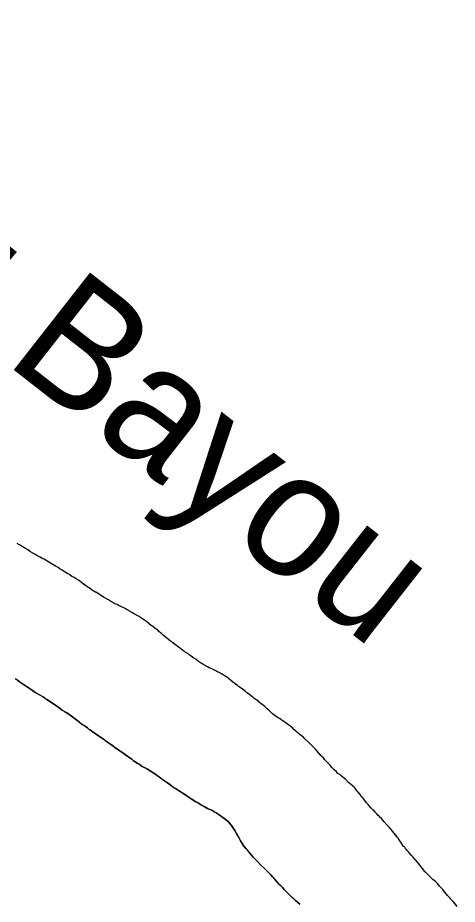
# Model space of a CAD drawing. Extents: x 3172231 to 3210228, y 940198 to 965780.
# Drawn here: x 3177080 to 3177492, y 955355 to 956187 of the extents above; entities that cross this region are included whole.
import ezdxf

# ---------------------------------------------------------------- set-up
doc = ezdxf.new("R2010")
doc.units = 0
for name, color, linetype in [('V-RIVR-IDEN', 7, 'Continuous'), ('V-SITE-VEGE', 7, 'Continuous'), ('V-TOPO-SHOR', 7, 'Continuous')]:
    doc.layers.add(name, color=color, linetype=linetype)

msp = doc.modelspace()

# ---------------------------------------------------------------- linework, layer by layer
at = {"layer": 'V-SITE-VEGE'}
for p, q in [((3177081.951, 955692.31), (3177079.872, 955693.584)), ((3177082.99, 955691.464), (3177081.951, 955692.31)), ((3177087.776, 955688.703), (3177082.99, 955691.464)), ((3177092.351, 955685.734), (3177087.776, 955688.703)), ((3177094.43, 955684.251), (3177092.351, 955685.734)), ((3177096.512, 955683.397), (3177094.43, 955684.251)), ((3177098.382, 955682.123), (3177096.512, 955683.397)), ((3177102.964, 955679.78), (3177098.382, 955682.123)), ((3177104.002, 955679.145), (3177102.964, 955679.78)), ((3177105.253, 955678.717), (3177104.002, 955679.145)), ((3177106.085, 955678.08), (3177105.253, 955678.717)), ((3177111.078, 955675.109), (3177106.085, 955678.08)), ((3177114.197, 955672.989), (3177111.078, 955675.109)), ((3177118.152, 955670.863), (3177114.197, 955672.989)), ((3177120.228, 955669.38), (3177118.152, 955670.863)), ((3177122.102, 955668.318), (3177120.228, 955669.38)), ((3177123.141, 955667.472), (3177122.102, 955668.318)), ((3177124.804, 955666.411), (3177123.141, 955667.472)), ((3177128.758, 955664.283), (3177124.804, 955666.411)), ((3177131.042, 955662.38), (3177128.758, 955664.283)), ((3177132.709, 955661.741), (3177131.042, 955662.38)), ((3177135.207, 955660.461), (3177132.709, 955661.741)), ((3177136.246, 955659.616), (3177135.207, 955660.461)), ((3177137.288, 955659.188), (3177136.246, 955659.616)), ((3177138.742, 955658.131), (3177137.288, 955659.188)), ((3177140.401, 955656.65), (3177138.742, 955658.131)), ((3177146.011, 955652.419), (3177140.401, 955656.65)), ((3177147.26, 955651.782), (3177146.011, 955652.419)), ((3177150.586, 955649.449), (3177147.26, 955651.782)), ((3177156.617, 955645.839), (3177150.586, 955649.449)), ((3177159.945, 955643.717), (3177156.617, 955645.839)), ((3177161.399, 955642.658), (3177159.945, 955643.717)), ((3177165.356, 955640.532), (3177161.399, 955642.658)), ((3177169.1, 955638.198), (3177165.356, 955640.532)), ((3177172.221, 955636.498), (3177169.1, 955638.198)), ((3177173.679, 955636.064), (3177172.221, 955636.498)), ((3177176.386, 955634.577), (3177173.679, 955636.064)), ((3177180.968, 955632.445), (3177176.386, 955634.577)), ((3177182.215, 955631.597), (3177180.968, 955632.445)), ((3177184.298, 955630.534), (3177182.215, 955631.597)), ((3177185.127, 955629.897), (3177184.298, 955630.534)), ((3177187.21, 955628.834), (3177185.127, 955629.897)), ((3177190.536, 955626.712), (3177187.21, 955628.834)), ((3177194.077, 955625.006), (3177190.536, 955626.712)), ((3177195.738, 955623.739), (3177194.077, 955625.006)), ((3177201.145, 955620.134), (3177195.738, 955623.739)), ((3177205.505, 955616.54), (3177201.145, 955620.134)), ((3177206.961, 955615.69), (3177205.505, 955616.54)), ((3177209.245, 955613.788), (3177206.961, 955615.69)), ((3177211.739, 955612.092), (3177209.245, 955613.788)), ((3177214.225, 955609.558), (3177211.739, 955612.092)), ((3177215.266, 955608.924), (3177214.225, 955609.558)), ((3177216.925, 955607.236), (3177215.266, 955608.924)), ((3177221.703, 955603.427), (3177216.925, 955607.236)), ((3177223.566, 955601.737), (3177221.703, 955603.427)), ((3177225.438, 955600.465), (3177223.566, 955601.737)), ((3177228.137, 955598.35), (3177225.438, 955600.465)), ((3177233.333, 955594.538), (3177228.137, 955598.35)), ((3177234.785, 955593.271), (3177233.333, 955594.538)), ((3177236.239, 955592.212), (3177234.785, 955593.271)), ((3177238.529, 955590.938), (3177236.239, 955592.212)), ((3177239.776, 955590.088), (3177238.529, 955590.938)), ((3177241.021, 955589.033), (3177239.776, 955590.088)), ((3177242.891, 955587.762), (3177241.021, 955589.033)), ((3177244.968, 955586.07), (3177242.891, 955587.762)), ((3177247.26, 955584.794), (3177244.968, 955586.07)), ((3177249.748, 955582.68), (3177247.26, 955584.794)), ((3177250.79, 955582.252), (3177249.748, 955582.68)), ((3177251.829, 955581.407), (3177250.79, 955582.252)), ((3177258.278, 955577.585), (3177251.829, 955581.407)), ((3177261.403, 955576.301), (3177258.278, 955577.585)), ((3177262.859, 955575.451), (3177261.403, 955576.301)), ((3177266.816, 955573.534), (3177262.859, 955575.451)), ((3177268.063, 955572.686), (3177266.816, 955573.534)), ((3177080.393, 955564.955), (3177081.638, 955563.9)), ((3177269.314, 955572.256), (3177268.063, 955572.686)), ((3177270.977, 955571.195), (3177269.314, 955572.256)), ((3177272.02, 955570.767), (3177270.977, 955571.195)), ((3177274.932, 955568.861), (3177272.02, 955570.767)), ((3177276.179, 955568.222), (3177274.932, 955568.861)), ((3177281.578, 955563.781), (3177276.179, 955568.222)), ((3177081.638, 955563.9), (3177088.499, 955559.237)), ((3177088.499, 955559.237), (3177090.995, 955557.75)), ((3177090.995, 955557.75), (3177097.44, 955553.302)), ((3177286.149, 955560.394), (3177281.578, 955563.781)), ((3177287.394, 955559.335), (3177286.149, 955560.394)), ((3177290.718, 955557.007), (3177287.394, 955559.335)), ((3177294.042, 955554.467), (3177290.718, 955557.007)), ((3177097.44, 955553.302), (3177104.096, 955549.476)), ((3177104.096, 955549.476), (3177107.629, 955546.935)), ((3177295.078, 955553.412), (3177294.042, 955554.467)), ((3177296.743, 955552.352), (3177295.078, 955553.412)), ((3177300.69, 955549.388), (3177296.743, 955552.352)), ((3177302.142, 955547.912), (3177300.69, 955549.388)), ((3177306.092, 955545.366), (3177302.142, 955547.912)), ((3177107.629, 955546.935), (3177110.126, 955545.45)), ((3177110.126, 955545.45), (3177112.204, 955543.965)), ((3177112.204, 955543.965), (3177117.611, 955540.572)), ((3177117.611, 955540.572), (3177119.063, 955539.304)), ((3177307.127, 955544.102), (3177306.092, 955545.366)), ((3177309.621, 955542.407), (3177307.127, 955544.102)), ((3177311.905, 955540.504), (3177309.621, 955542.407)), ((3177313.148, 955539.236), (3177311.905, 955540.504)), ((3177119.063, 955539.304), (3177122.182, 955537.184)), ((3177122.182, 955537.184), (3177124.263, 955535.91)), ((3177124.263, 955535.91), (3177128.211, 955533.156)), ((3177128.211, 955533.156), (3177138.392, 955525.744)), ((3177317.713, 955535.222), (3177313.148, 955539.236)), ((3177319.163, 955533.537), (3177317.713, 955535.222)), ((3177323.943, 955530.147), (3177319.163, 955533.537)), ((3177138.392, 955525.744), (3177140.882, 955523.63)), ((3177140.882, 955523.63), (3177142.756, 955522.57)), ((3177327.48, 955528.232), (3177323.943, 955530.147)), ((3177328.311, 955527.391), (3177327.48, 955528.232)), ((3177329.765, 955526.541), (3177328.311, 955527.391)), ((3177336.415, 955521.879), (3177329.765, 955526.541)), ((3177142.756, 955522.57), (3177145.664, 955520.452)), ((3177145.664, 955520.452), (3177147.325, 955518.973)), ((3177147.325, 955518.973), (3177148.368, 955518.545)), ((3177148.368, 955518.545), (3177149.82, 955517.278)), ((3177149.82, 955517.278), (3177151.897, 955515.795)), ((3177151.897, 955515.795), (3177161.668, 955509.225)), ((3177338.283, 955520.19), (3177336.415, 955521.879)), ((3177339.317, 955518.924), (3177338.283, 955520.19)), ((3177343.26, 955515.334), (3177339.317, 955518.924)), ((3177345.334, 955513.642), (3177343.26, 955515.334)), ((3177161.668, 955509.225), (3177162.497, 955508.379)), ((3177162.497, 955508.379), (3177167.486, 955505.198)), ((3177347.831, 955511.947), (3177345.334, 955513.642)), ((3177349.486, 955510.05), (3177347.831, 955511.947)), ((3177353.014, 955507.089), (3177349.486, 955510.05)), ((3177354.259, 955505.825), (3177353.014, 955507.089)), ((3177167.486, 955505.198), (3177169.565, 955503.507)), ((3177169.565, 955503.507), (3177171.228, 955502.446)), ((3177171.228, 955502.446), (3177175.174, 955499.482)), ((3177175.174, 955499.482), (3177177.879, 955497.785)), ((3177355.294, 955504.562), (3177354.259, 955505.825)), ((3177356.123, 955503.927), (3177355.294, 955504.562)), ((3177359.855, 955500.128), (3177356.123, 955503.927)), ((3177361.094, 955498.444), (3177359.855, 955500.128)), ((3177364.614, 955494.647), (3177361.094, 955498.444)), ((3177177.879, 955497.785), (3177180.163, 955496.091)), ((3177180.163, 955496.091), (3177181.41, 955495.034)), ((3177181.41, 955495.034), (3177187.231, 955491.008)), ((3177187.231, 955491.008), (3177188.476, 955489.951)), ((3177188.476, 955489.951), (3177192.426, 955487.405)), ((3177365.444, 955493.594), (3177364.614, 955494.647)), ((3177366.896, 955492.327), (3177365.444, 955493.594)), ((3177367.928, 955490.852), (3177366.896, 955492.327)), ((3177369.378, 955489.167), (3177367.928, 955490.852)), ((3177192.426, 955487.405), (3177194.298, 955486.345)), ((3177194.298, 955486.345), (3177197, 955484.229)), ((3177197, 955484.229), (3177198.871, 955483.166)), ((3177198.871, 955483.166), (3177199.289, 955483.162)), ((3177199.289, 955483.162), (3177201.995, 955481.673)), ((3177201.995, 955481.673), (3177209.898, 955476.586)), ((3177373.107, 955485.37), (3177369.378, 955489.167)), ((3177374.762, 955483.262), (3177373.107, 955485.37)), ((3177379.118, 955479.25), (3177374.762, 955483.262)), ((3177209.898, 955476.586), (3177213.222, 955474.044)), ((3177213.222, 955474.044), (3177214.26, 955473.407)), ((3177214.26, 955473.407), (3177219.872, 955469.383)), ((3177380.568, 955477.774), (3177379.118, 955479.25)), ((3177382.231, 955476.713), (3177380.568, 955477.774)), ((3177383.267, 955475.656), (3177382.231, 955476.713)), ((3177385.553, 955473.756), (3177383.267, 955475.656)), ((3177388.043, 955471.851), (3177385.553, 955473.756)), ((3177219.872, 955469.383), (3177220.91, 955468.746)), ((3177220.91, 955468.746), (3177224.859, 955465.783)), ((3177224.859, 955465.783), (3177232.76, 955460.693)), ((3177390.532, 955469.317), (3177388.043, 955471.851)), ((3177395.926, 955464.46), (3177390.532, 955469.317)), ((3177232.76, 955460.693), (3177234.634, 955459.63)), ((3177234.634, 955459.63), (3177242.946, 955453.699)), ((3177397.994, 955461.93), (3177395.926, 955464.46)), ((3177399.031, 955460.876), (3177397.994, 955461.93)), ((3177401.304, 955457.929), (3177399.031, 955460.876)), ((3177402.75, 955455.823), (3177401.304, 955457.929)), ((3177242.946, 955453.699), (3177247.313, 955450.943)), ((3177247.313, 955450.943), (3177248.771, 955450.302)), ((3177248.771, 955450.302), (3177252.724, 955447.965)), ((3177403.581, 955455.188), (3177402.75, 955455.823)), ((3177405.025, 955453.083), (3177403.581, 955455.188)), ((3177407.301, 955450.136), (3177405.025, 955453.083)), ((3177408.751, 955448.659), (3177407.301, 955450.136)), ((3177411.44, 955445.288), (3177408.751, 955448.659)), ((3177252.724, 955447.965), (3177255.222, 955446.687)), ((3177255.222, 955446.687), (3177258.341, 955444.778)), ((3177258.341, 955444.778), (3177261.882, 955443.072)), ((3177261.882, 955443.072), (3177262.927, 955442.853)), ((3177262.927, 955442.853), (3177264.381, 955441.796)), ((3177264.381, 955441.796), (3177267.086, 955440.308)), ((3177267.086, 955440.308), (3177271.453, 955437.342)), ((3177413.098, 955443.601), (3177411.44, 955445.288)), ((3177414.137, 955442.755), (3177413.098, 955443.601)), ((3177416.621, 955440.013), (3177414.137, 955442.755)), ((3177420.973, 955435.583), (3177416.621, 955440.013)), ((3177271.453, 955437.342), (3177277.889, 955432.263)), ((3177277.889, 955432.263), (3177278.717, 955431.419)), ((3177278.717, 955431.419), (3177280.785, 955428.681)), ((3177423.873, 955432.419), (3177420.973, 955435.583)), ((3177426.562, 955429.261), (3177423.873, 955432.419)), ((3177280.785, 955428.681), (3177283.882, 955424.053)), ((3177283.882, 955424.053), (3177288, 955416.905)), ((3177428.637, 955427.147), (3177426.562, 955429.261)), ((3177432.155, 955423.143), (3177428.637, 955427.147)), ((3177436.083, 955417.88), (3177432.155, 955423.143)), ((3177288, 955416.905), (3177289.231, 955414.384)), ((3177436.911, 955417.034), (3177436.083, 955417.88)), ((3177438.559, 955414.3), (3177436.911, 955417.034)), ((3177289.231, 955414.384), (3177290.673, 955411.863)), ((3177290.673, 955411.863), (3177292.324, 955409.338)), ((3177292.324, 955409.338), (3177299.361, 955401.117)), ((3177439.593, 955413.038), (3177438.559, 955414.3)), ((3177442.069, 955409.248), (3177439.593, 955413.038)), ((3177443.108, 955408.404), (3177442.069, 955409.248)), ((3177443.933, 955407.142), (3177443.108, 955408.404)), ((3177446.624, 955403.98), (3177443.933, 955407.142)), ((3177299.361, 955401.117), (3177301.226, 955399.219)), ((3177301.226, 955399.219), (3177303.504, 955396.478)), ((3177447.66, 955402.925), (3177446.624, 955403.98)), ((3177449.52, 955400.609), (3177447.66, 955402.925)), ((3177450.765, 955399.343), (3177449.52, 955400.609)), ((3177455.111, 955394.285), (3177450.765, 955399.343)), ((3177303.504, 955396.478), (3177305.163, 955395.002)), ((3177305.163, 955395.002), (3177308.272, 955391.627)), ((3177308.272, 955391.627), (3177311.796, 955388.458)), ((3177461.112, 955386.91), (3177455.111, 955394.285)), ((3177311.796, 955388.458), (3177317.6, 955382.55)), ((3177317.6, 955382.55), (3177323.605, 955375.804)), ((3177462.146, 955385.438), (3177461.112, 955386.91)), ((3177462.973, 955384.803), (3177462.146, 955385.438)), ((3177464.217, 955383.326), (3177462.973, 955384.803)), ((3177467.743, 955380.16), (3177464.217, 955383.326)), ((3177323.605, 955375.804), (3177325.26, 955373.696)), ((3177325.26, 955373.696), (3177328.575, 955370.53)), ((3177468.571, 955379.105), (3177467.743, 955380.16)), ((3177469.607, 955378.05), (3177468.571, 955379.105)), ((3177472.099, 955376.146), (3177469.607, 955378.05)), ((3177473.756, 955374.458), (3177472.099, 955376.146)), ((3177474.999, 955372.775), (3177473.756, 955374.458)), ((3177328.575, 955370.53), (3177330.232, 955368.636)), ((3177330.232, 955368.636), (3177333.757, 955365.046)), ((3177333.757, 955365.046), (3177340.806, 955358.289)), ((3177475.827, 955371.931), (3177474.999, 955372.775)), ((3177476.654, 955370.876), (3177475.827, 955371.931)), ((3177478.727, 955368.767), (3177476.654, 955370.876)), ((3177483.275, 955363.08), (3177478.727, 955368.767)), ((3177340.806, 955358.289), (3177344.751, 955354.908)), ((3177488.661, 955357.384), (3177483.275, 955363.08)), ((3177492.387, 955352.958), (3177488.661, 955357.384))]:
    msp.add_line(p, q, dxfattribs=at)
at = {"layer": 'V-TOPO-SHOR'}
for points in [[(3177082.99, 955691.464), (3177081.951, 955692.31), (3177079.872, 955693.584)], [(3177265.567, 955574.173), (3177262.859, 955575.451), (3177261.403, 955576.301), (3177259.945, 955576.942), (3177258.278, 955577.585), (3177254.325, 955579.92), (3177252.867, 955580.77), (3177251.829, 955581.407), (3177250.79, 955582.252), (3177249.748, 955582.68), (3177247.258, 955584.794), (3177244.968, 955586.07), (3177244.136, 955586.705), (3177242.891, 955587.762), (3177241.021, 955589.033), (3177239.776, 955590.088), (3177238.529, 955590.938), (3177236.239, 955592.212), (3177234.785, 955593.271), (3177233.331, 955594.538), (3177229.385, 955597.502), (3177228.137, 955598.35), (3177226.476, 955599.619), (3177225.438, 955600.465), (3177223.566, 955601.737), (3177221.701, 955603.427), (3177218.17, 955606.177), (3177216.925, 955607.236), (3177215.266, 955608.924), (3177214.225, 955609.558), (3177212.775, 955611.035), (3177211.739, 955612.092), (3177209.245, 955613.788), (3177207.999, 955614.844), (3177206.961, 955615.69), (3177205.505, 955616.54), (3177204.053, 955617.808), (3177201.145, 955620.134), (3177198.65, 955621.83), (3177195.738, 955623.739), (3177194.077, 955625.006), (3177190.536, 955626.712), (3177187.21, 955628.834), (3177185.127, 955629.897), (3177184.298, 955630.534), (3177182.215, 955631.597), (3177180.968, 955632.445), (3177176.386, 955634.577), (3177174.719, 955635.429), (3177173.679, 955636.066), (3177172.221, 955636.498), (3177171.18, 955637.135), (3177169.098, 955638.198), (3177165.356, 955640.532), (3177163.689, 955641.384), (3177161.399, 955642.658), (3177159.945, 955643.717), (3177158.282, 955644.78), (3177156.617, 955645.839), (3177153.498, 955647.749), (3177150.586, 955649.449), (3177149.339, 955650.295), (3177147.26, 955651.78), (3177146.011, 955652.419), (3177142.064, 955655.38), (3177140.401, 955656.65), (3177138.742, 955658.131), (3177137.288, 955659.188), (3177136.246, 955659.616), (3177135.207, 955660.461), (3177132.709, 955661.739), (3177131.042, 955662.38), (3177129.797, 955663.437), (3177128.758, 955664.283), (3177127.302, 955665.135), (3177126.053, 955665.772), (3177124.804, 955666.411), (3177123.141, 955667.472), (3177122.102, 955668.318), (3177120.228, 955669.38), (3177118.152, 955670.863), (3177115.653, 955672.139), (3177114.197, 955672.989), (3177112.95, 955673.837), (3177111.078, 955675.109), (3177108.997, 955676.383), (3177106.085, 955678.082), (3177105.253, 955678.717), (3177104.002, 955679.145), (3177102.964, 955679.782), (3177101.299, 955680.634), (3177098.382, 955682.123), (3177096.512, 955683.397), (3177095.47, 955683.825), (3177094.43, 955684.251), (3177092.351, 955685.734), (3177090.688, 955686.795), (3177087.776, 955688.703), (3177085.486, 955689.977), (3177084.448, 955690.614), (3177082.99, 955691.464)], [(3177423.873, 955432.419), (3177420.973, 955435.583), (3177419.937, 955436.638), (3177419.107, 955437.481), (3177418.28, 955438.325), (3177416.621, 955440.013), (3177415.171, 955441.698), (3177414.137, 955442.755), (3177413.098, 955443.601), (3177411.44, 955445.288), (3177408.751, 955448.659), (3177407.301, 955450.136), (3177405.646, 955452.241), (3177405.025, 955453.083), (3177403.581, 955455.188), (3177402.75, 955455.823), (3177401.304, 955457.929), (3177399.649, 955460.034), (3177399.031, 955460.876), (3177397.994, 955461.93), (3177396.753, 955463.407), (3177395.926, 955464.46), (3177393.851, 955466.36), (3177392.399, 955467.628), (3177390.532, 955469.317), (3177388.043, 955471.851), (3177385.553, 955473.756), (3177383.267, 955475.656), (3177382.231, 955476.713), (3177380.568, 955477.774), (3177379.118, 955479.25), (3177376.837, 955481.362), (3177374.762, 955483.262), (3177373.728, 955484.528), (3177373.107, 955485.37), (3177371.864, 955486.635), (3177369.378, 955489.167), (3177367.928, 955490.852), (3177366.896, 955492.327), (3177365.444, 955493.594), (3177364.614, 955494.647), (3177363.787, 955495.491), (3177362.339, 955497.176), (3177361.094, 955498.442), (3177359.855, 955500.128), (3177357.782, 955502.237), (3177356.123, 955503.927), (3177355.294, 955504.562), (3177354.259, 955505.825), (3177353.014, 955507.091), (3177349.486, 955510.05), (3177347.831, 955511.947), (3177345.334, 955513.642), (3177343.26, 955515.334), (3177339.317, 955518.924), (3177338.283, 955520.19), (3177336.415, 955521.879), (3177334.338, 955523.362), (3177329.765, 955526.541), (3177328.309, 955527.391), (3177327.48, 955528.234), (3177325.608, 955529.295), (3177323.943, 955530.147), (3177321.862, 955531.63), (3177319.163, 955533.537), (3177317.713, 955535.222), (3177316.468, 955536.281), (3177314.186, 955538.392), (3177313.148, 955539.238), (3177311.905, 955540.504), (3177309.621, 955542.407), (3177308.165, 955543.465), (3177307.127, 955544.102), (3177306.092, 955545.366), (3177302.142, 955547.912), (3177300.69, 955549.388), (3177299.236, 955550.447), (3177298.404, 955551.082), (3177296.743, 955552.352), (3177295.078, 955553.412), (3177294.042, 955554.467), (3177292.588, 955555.526), (3177291.759, 955556.161), (3177290.718, 955557.007), (3177288.848, 955558.279), (3177287.394, 955559.337), (3177286.149, 955560.394), (3177284.902, 955561.242), (3177282.825, 955562.934), (3177281.578, 955563.781), (3177280.54, 955564.627), (3177277.218, 955567.376), (3177276.179, 955568.222), (3177274.93, 955568.861), (3177273.06, 955570.132), (3177272.02, 955570.767), (3177270.977, 955571.195), (3177269.314, 955572.256), (3177268.063, 955572.686), (3177266.816, 955573.534), (3177265.567, 955574.173)], [(3177239.621, 955456.03), (3177237.542, 955457.513), (3177234.634, 955459.63), (3177232.76, 955460.693), (3177231.097, 955461.752), (3177228.187, 955463.663), (3177226.106, 955464.935), (3177224.859, 955465.783), (3177222.573, 955467.476), (3177220.91, 955468.746), (3177219.872, 955469.383), (3177215.092, 955472.772), (3177214.26, 955473.407), (3177213.222, 955474.044), (3177211.352, 955475.525), (3177209.898, 955476.584), (3177206.361, 955478.916), (3177203.66, 955480.612), (3177201.995, 955481.673), (3177199.289, 955483.162), (3177198.871, 955483.166), (3177197, 955484.229), (3177194.298, 955486.345), (3177192.426, 955487.405), (3177190.761, 955488.466), (3177188.476, 955489.951), (3177187.231, 955491.008), (3177183.489, 955493.551), (3177181.41, 955495.034), (3177180.163, 955496.091), (3177177.879, 955497.785), (3177175.174, 955499.482), (3177171.228, 955502.446), (3177169.565, 955503.507), (3177167.488, 955505.198), (3177165.407, 955506.47), (3177162.497, 955508.379), (3177161.668, 955509.225), (3177158.135, 955511.555), (3177153.768, 955514.523), (3177151.897, 955515.795), (3177149.82, 955517.278), (3177148.368, 955518.545), (3177147.325, 955518.973), (3177145.664, 955520.452), (3177142.756, 955522.57), (3177140.882, 955523.63), (3177139.637, 955524.687), (3177138.392, 955525.744), (3177135.691, 955527.653), (3177128.211, 955533.156), (3177126.34, 955534.428), (3177124.263, 955535.91), (3177122.182, 955537.184), (3177119.063, 955539.304), (3177117.611, 955540.572), (3177112.204, 955543.965), (3177110.126, 955545.45), (3177107.629, 955546.935), (3177106.382, 955547.783), (3177104.096, 955549.476), (3177103.056, 955550.113), (3177097.438, 955553.302), (3177095.566, 955554.572), (3177092.865, 955556.478), (3177090.995, 955557.75), (3177088.499, 955559.237), (3177083.303, 955562.839), (3177081.638, 955563.9), (3177080.393, 955564.955), (3177078.105, 955566.442)], [(3177344.751, 955354.908), (3177340.806, 955358.289), (3177337.695, 955361.247), (3177336.452, 955362.512), (3177333.757, 955365.046), (3177332.305, 955366.522), (3177330.648, 955368.212), (3177330.232, 955368.634), (3177328.575, 955370.53), (3177327.539, 955371.585), (3177325.26, 955373.696), (3177324.223, 955374.96), (3177323.605, 955375.804), (3177321.741, 955377.911), (3177319.255, 955380.653), (3177317.6, 955382.55), (3177316.564, 955383.605), (3177315.114, 955385.081), (3177313.246, 955386.982), (3177311.796, 955388.458), (3177308.27, 955391.627), (3177305.163, 955395.002), (3177303.504, 955396.478), (3177301.226, 955399.219), (3177299.361, 955401.117), (3177296.256, 955404.701), (3177293.774, 955407.65), (3177292.324, 955409.338), (3177291.705, 955410.388), (3177290.673, 955411.863), (3177289.231, 955414.384), (3177288, 955416.905), (3177286.763, 955419.008), (3177286.147, 955420.059), (3177285.324, 955421.529), (3177283.882, 955424.053), (3177280.785, 955428.681), (3177278.719, 955431.419), (3177277.889, 955432.263), (3177276.022, 955433.744), (3177271.453, 955437.34), (3177268.54, 955439.249), (3177267.086, 955440.308), (3177264.381, 955441.796), (3177262.927, 955442.853), (3177261.882, 955443.072), (3177258.341, 955444.778), (3177255.222, 955446.687), (3177252.724, 955447.965), (3177250.852, 955449.028), (3177248.771, 955450.302), (3177247.313, 955450.943), (3177242.946, 955453.699), (3177239.621, 955456.03)], [(3177490.939, 955354.644), (3177488.661, 955357.384), (3177486.798, 955359.283), (3177483.275, 955363.08), (3177480.172, 955366.87), (3177478.725, 955368.767), (3177476.654, 955370.876), (3177475.827, 955371.931), (3177474.997, 955372.775), (3177473.756, 955374.458), (3177472.099, 955376.146), (3177469.607, 955378.05), (3177468.571, 955379.105), (3177467.743, 955380.16), (3177464.217, 955383.326), (3177462.973, 955384.803), (3177462.144, 955385.438), (3177461.112, 955386.91), (3177459.662, 955388.598), (3177457.18, 955391.756), (3177456.145, 955393.019), (3177455.111, 955394.285), (3177453.454, 955396.181), (3177450.765, 955399.343), (3177449.52, 955400.609), (3177447.66, 955402.925), (3177446.624, 955403.98), (3177445.59, 955405.246), (3177443.933, 955407.142), (3177443.108, 955408.404), (3177442.069, 955409.25), (3177439.593, 955413.036), (3177438.559, 955414.3), (3177437.734, 955415.564), (3177436.911, 955417.034), (3177436.081, 955417.88), (3177435.049, 955419.352), (3177432.776, 955422.3), (3177432.155, 955423.143), (3177430.085, 955425.462), (3177428.637, 955427.147), (3177426.562, 955429.259), (3177423.873, 955432.419)]]:
    msp.add_lwpolyline(points, dxfattribs=at)

# ---------------------------------------------------------------- texts
at = {"layer": 'V-RIVR-IDEN'}
msp.add_text('Long Bayou', height=115.9998, rotation=321.97252, dxfattribs=at).set_placement((3176760.873, 956103.325))

doc.saveas('drawing.dxf')
